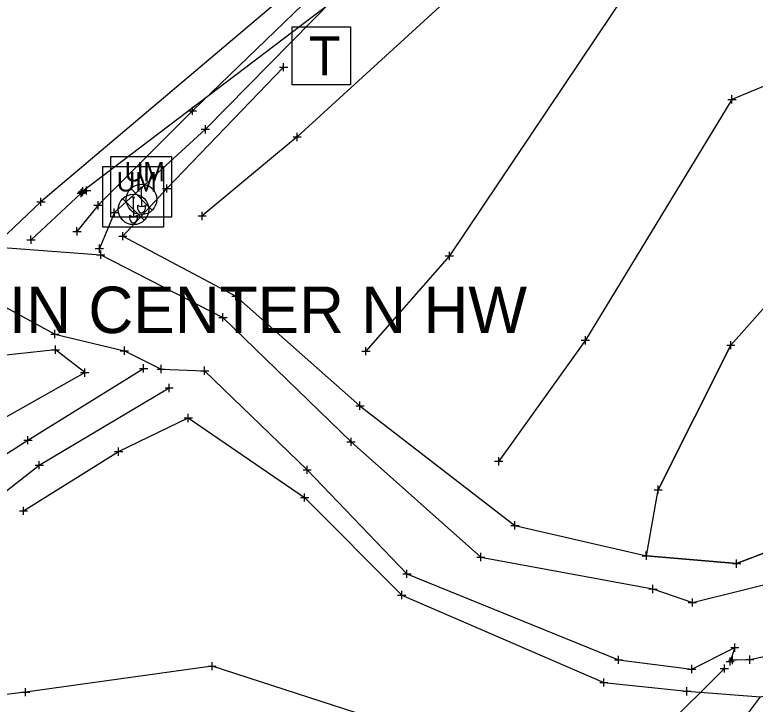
# Model space of a CAD drawing. Extents: x -1 to 1157254, y -1 to 2021979.
# Drawn here: x 1149601.4 to 1149716.1, y 2018979.9 to 2019086.6 of the extents above; entities that cross this region are included whole.
import ezdxf

# ---------------------------------------------------------------- set-up
doc = ezdxf.new("R2010")
doc.units = 0
for name, color, linetype in [('S_BUILDING_ANNOT', 7, 'Continuous'), ('S_CAL_CORNER', 7, 'Continuous'), ('S_CAL_CORNER_ANNOT', 7, 'Continuous'), ('S_CATCH_BASIN_ANNOT', 7, 'Continuous'), ('S_CTL_TABLE', 7, 'Continuous'), ('S_DITCHLINE', 7, 'Continuous'), ('S_DRIVEWAY_ANNOT', 7, 'Continuous'), ('S_DROP_INLET_ANNOT', 7, 'Continuous'), ('S_EDGE_BITUMINOUS_ANNOT', 7, 'Continuous'), ('S_GAS_PUMP_ISLAND_ANNOT', 7, 'Continuous'), ('S_GAS_UTILITIES', 7, 'Continuous')]:
    doc.layers.add(name, color=color, linetype=linetype)

msp = doc.modelspace()

# ---------------------------------------------------------------- linework, layer by layer
at = {"layer": 'S_BUILDING_ANNOT'}
for p, q in [((1149628.93, 2019071.12), (1149628.92, 2019072.39)), ((1149628.29, 2019071.75), (1149629.56, 2019071.76)), ((1149628.92, 2019071.75), (1149628.92, 2019071.75)), ((1149630.3, 2019068.91), (1149631.57, 2019068.91)), ((1149630.94, 2019068.27), (1149630.93, 2019069.54)), ((1149630.93, 2019068.91), (1149630.93, 2019068.91)), ((1149611.69, 2019058.38), (1149611.69, 2019059.65)), ((1149611.86, 2019058.52), (1149611.86, 2019059.79)), ((1149611.97, 2019058.67), (1149611.97, 2019059.94)), ((1149612.54, 2019058.78), (1149612.54, 2019060.06)), ((1149611.05, 2019059.01), (1149612.32, 2019059.02)), ((1149611.22, 2019059.15), (1149612.49, 2019059.15)), ((1149611.33, 2019059.3), (1149612.6, 2019059.3)), ((1149611.69, 2019059.01), (1149611.69, 2019059.01)), ((1149611.86, 2019059.15), (1149611.86, 2019059.15)), ((1149611.9, 2019059.42), (1149613.17, 2019059.42)), ((1149611.97, 2019059.3), (1149611.97, 2019059.3)), ((1149612.54, 2019059.42), (1149612.54, 2019059.42)), ((1149604.82, 2019057.65), (1149606.1, 2019057.66)), ((1149605.46, 2019057.02), (1149605.46, 2019058.29)), ((1149605.46, 2019057.66), (1149605.46, 2019057.66)), ((1149614.32, 2019056.49), (1149614.32, 2019057.77)), ((1149613.68, 2019057.13), (1149614.96, 2019057.13)), ((1149614.32, 2019057.13), (1149614.32, 2019057.13)), ((1149616.84, 2019055.37), (1149616.83, 2019056.64)), ((1149616.2, 2019056), (1149617.47, 2019056)), ((1149616.84, 2019056), (1149616.84, 2019056)), ((1149610.41, 2019053.08), (1149611.68, 2019053.09)), ((1149611.05, 2019052.45), (1149611.04, 2019053.72)), ((1149611.04, 2019053.08), (1149611.04, 2019053.08)), ((1149603.29, 2019051.79), (1149604.56, 2019051.79)), ((1149603.93, 2019051.15), (1149603.92, 2019052.43)), ((1149603.93, 2019051.79), (1149603.93, 2019051.79)), ((1149614.52, 2019049.79), (1149614.52, 2019051.07)), ((1149613.88, 2019050.43), (1149615.16, 2019050.43)), ((1149614.09, 2019049.47), (1149615.37, 2019049.47)), ((1149614.52, 2019050.43), (1149614.52, 2019050.43)), ((1149614.73, 2019048.84), (1149614.73, 2019050.11)), ((1149614.73, 2019049.47), (1149614.73, 2019049.47)), ((1149633.65, 2019039.12), (1149633.65, 2019040.4)), ((1149633.01, 2019039.76), (1149634.29, 2019039.76)), ((1149633.65, 2019039.76), (1149633.65, 2019039.76)), ((1149607, 2019037.19), (1149608.27, 2019037.19)), ((1149607.64, 2019036.55), (1149607.64, 2019037.82)), ((1149607.64, 2019037.19), (1149607.64, 2019037.19)), ((1149617.76, 2019034.61), (1149619.04, 2019034.61)), ((1149618.4, 2019033.98), (1149618.4, 2019035.25)), ((1149618.4, 2019034.61), (1149618.4, 2019034.61)), ((1149621.36, 2019031.24), (1149621.36, 2019032.51)), ((1149624.08, 2019031.13), (1149624.08, 2019032.4)), ((1149630.82, 2019030.88), (1149630.82, 2019032.15)), ((1149620.72, 2019031.87), (1149622, 2019031.87)), ((1149621.36, 2019031.87), (1149621.36, 2019031.87)), ((1149623.45, 2019031.76), (1149624.72, 2019031.76)), ((1149624.08, 2019031.76), (1149624.08, 2019031.76)), ((1149630.19, 2019031.51), (1149631.46, 2019031.51)), ((1149630.82, 2019031.51), (1149630.82, 2019031.51)), ((1149624.68, 2019028.84), (1149625.95, 2019028.84)), ((1149625.32, 2019028.2), (1149625.32, 2019029.48)), ((1149625.32, 2019028.84), (1149625.32, 2019028.84)), ((1149602.82, 2019020.75), (1149604.09, 2019020.76)), ((1149603.46, 2019020.12), (1149603.46, 2019021.39)), ((1149603.46, 2019020.75), (1149603.46, 2019020.75)), ((1149653.5, 2019019.85), (1149653.5, 2019021.13)), ((1149652.86, 2019020.49), (1149654.14, 2019020.49)), ((1149653.5, 2019020.49), (1149653.5, 2019020.49)), ((1149605.21, 2019016.24), (1149605.2, 2019017.52)), ((1149604.57, 2019016.88), (1149605.84, 2019016.88)), ((1149605.2, 2019016.88), (1149605.2, 2019016.88)), ((1149646.05, 2019016.15), (1149647.32, 2019016.16)), ((1149646.69, 2019015.52), (1149646.68, 2019016.79)), ((1149646.69, 2019016.15), (1149646.69, 2019016.15)), ((1149672.96, 2019002.64), (1149674.23, 2019002.64)), ((1149673.6, 2019002), (1149673.6, 2019003.28)), ((1149673.6, 2019002.64), (1149673.6, 2019002.64)), ((1149661.51, 2019000.04), (1149662.78, 2019000.04)), ((1149662.15, 2018999.41), (1149662.14, 2019000.68)), ((1149662.15, 2019000.04), (1149662.15, 2019000.04)), ((1149700.25, 2018997.06), (1149700.25, 2018998.33)), ((1149699.62, 2018997.69), (1149700.89, 2018997.7)), ((1149700.25, 2018997.7), (1149700.25, 2018997.7)), ((1149705.72, 2018995.61), (1149707, 2018995.62)), ((1149706.36, 2018994.98), (1149706.36, 2018996.25)), ((1149706.36, 2018995.61), (1149706.36, 2018995.61)), ((1149712.28, 2018988.62), (1149713.55, 2018988.62)), ((1149712.91, 2018987.99), (1149712.91, 2018989.26)), ((1149712.91, 2018988.62), (1149712.91, 2018988.62)), ((1149694.27, 2018986.73), (1149695.54, 2018986.74)), ((1149694.91, 2018986.1), (1149694.91, 2018987.37)), ((1149694.91, 2018986.74), (1149694.91, 2018986.74)), ((1149711.57, 2018986.46), (1149712.84, 2018986.46)), ((1149711.92, 2018986.69), (1149713.2, 2018986.7)), ((1149712.21, 2018985.83), (1149712.2, 2018987.1)), ((1149712.2, 2018986.46), (1149712.2, 2018986.46)), ((1149712.56, 2018986.06), (1149712.56, 2018987.33)), ((1149712.56, 2018986.7), (1149712.56, 2018986.7)), ((1149714.61, 2018986.76), (1149715.88, 2018986.77)), ((1149715.25, 2018986.13), (1149715.24, 2018987.4)), ((1149715.24, 2018986.76), (1149715.24, 2018986.76)), ((1149705.61, 2018985.3), (1149706.88, 2018985.3)), ((1149706.25, 2018984.67), (1149706.25, 2018985.94)), ((1149706.25, 2018985.3), (1149706.25, 2018985.3)), ((1149710.66, 2018985.38), (1149711.94, 2018985.38)), ((1149711.3, 2018984.74), (1149711.3, 2018986.02)), ((1149711.3, 2018985.38), (1149711.3, 2018985.38))]:
    msp.add_line(p, q, dxfattribs=at)
at = {"layer": 'S_CAL_CORNER'}
for p, q in [((1149619.37, 2019059.71), (1149622.71, 2019056.37)), ((1149620.88, 2019059.93), (1149621.2, 2019059.93)), ((1149621.04, 2019058.04), (1149621.04, 2019059.78)), ((1149618.13, 2019058.15), (1149621.47, 2019054.82)), ((1149619.64, 2019058.38), (1149619.96, 2019058.38)), ((1149619.8, 2019056.49), (1149619.8, 2019058.22)), ((1149621.04, 2019058.04), (1149621.04, 2019056.99)), ((1149619.8, 2019056.49), (1149619.8, 2019055.43)), ((1149620.44, 2019057.14), (1149620.44, 2019056.95)), ((1149621.64, 2019057.14), (1149621.64, 2019056.92)), ((1149619.2, 2019055.58), (1149619.2, 2019055.4)), ((1149620.4, 2019055.59), (1149620.4, 2019055.36))]:
    msp.add_line(p, q, dxfattribs=at)
for points in [[(1149616.28, 2019064.7), (1149625.69, 2019064.7), (1149625.69, 2019055.29), (1149616.28, 2019055.29)], [(1149615.04, 2019063.15), (1149624.45, 2019063.15), (1149624.45, 2019053.73), (1149615.04, 2019053.73)]]:
    msp.add_lwpolyline(points, close=True, dxfattribs=at)
for centre in [(1149621.04, 2019058.04), (1149619.8, 2019056.49)]:
    msp.add_circle(centre, 2.36, dxfattribs=at)
for centre, radius, start, end in [((1149621.04, 2019059.93), 0.156, 180, 0), ((1149619.8, 2019058.38), 0.156, 180, 0), ((1149620.87, 2019057.53), 0.58, 223.1344, 287.472), ((1149621.21, 2019057.54), 0.58, 252.528, 316.8656), ((1149619.63, 2019055.98), 0.58, 223.1344, 287.472), ((1149619.97, 2019055.98), 0.58, 252.528, 316.8656)]:
    msp.add_arc(centre, radius, start, end, dxfattribs=at)
for centre in [(1149621.04, 2019056.8), (1149619.8, 2019055.24)]:
    msp.add_ellipse(centre, major_axis=(0, -0.82), ratio=0.744362, start_param=4.519801, end_param=8.000179, dxfattribs=at)
at = {"layer": 'S_CAL_CORNER_ANNOT'}
msp.add_lwpolyline([(1150682.05, 2019865.85), (1150601.54, 2019813.47), (1150510.58, 2019743.97), (1150405.28, 2019665.92), (1150310.69, 2019593.56), (1150188.92, 2019499.64), (1150039.45, 2019388.15), (1149962.15, 2019331.17), (1149944.63, 2019319.08), (1149774.15, 2019191.52), (1149712.73, 2019145.6), (1149665.81, 2019108.74), (1149605.46, 2019057.66), (1149527.46, 2018983.58), (1149450.12, 2018902.93), (1149278.32, 2018738.82), (1149257.2, 2018716.38), (1149237.23, 2018691.25), (1149165.09, 2018617.77), (1149125.26, 2018579.57), (1149069.5, 2018523.84), (1149012.03, 2018473.77), (1148938.88, 2018408.55)], dxfattribs=at)
at = {"layer": 'S_CATCH_BASIN_ANNOT'}
msp.add_lwpolyline([(1149644.39, 2019075.78), (1149644.39, 2019084.77), (1149653.39, 2019084.77), (1149653.39, 2019075.78)], close=True, dxfattribs=at)
at = {"layer": 'S_CTL_TABLE'}
for p, q in [((1149643.05, 2019077.89), (1149643.05, 2019079.16)), ((1149642.41, 2019078.52), (1149643.69, 2019078.53)), ((1149643.05, 2019078.52), (1149643.05, 2019078.52)), ((1149711.84, 2019073.52), (1149713.11, 2019073.53)), ((1149712.47, 2019072.89), (1149712.47, 2019074.16)), ((1149712.47, 2019073.52), (1149712.47, 2019073.52)), ((1149644.51, 2019067.71), (1149645.78, 2019067.71)), ((1149645.14, 2019067.07), (1149645.14, 2019068.35)), ((1149645.14, 2019067.71), (1149645.14, 2019067.71)), ((1149624.3, 2019059.73), (1149625.57, 2019059.73)), ((1149624.94, 2019059.1), (1149624.94, 2019060.37)), ((1149624.94, 2019059.73), (1149624.94, 2019059.73)), ((1149629.79, 2019055.47), (1149631.06, 2019055.47)), ((1149630.42, 2019054.83), (1149630.42, 2019056.1)), ((1149630.42, 2019055.47), (1149630.42, 2019055.47)), ((1149618.16, 2019051.72), (1149618.15, 2019052.99)), ((1149617.52, 2019052.35), (1149618.79, 2019052.35)), ((1149618.15, 2019052.35), (1149618.15, 2019052.35)), ((1149668.72, 2019048.65), (1149668.72, 2019049.92)), ((1149668.09, 2019049.28), (1149669.36, 2019049.29)), ((1149668.72, 2019049.28), (1149668.72, 2019049.28)), ((1149635.67, 2019042.42), (1149635.67, 2019043.69)), ((1149635.03, 2019043.05), (1149636.31, 2019043.06)), ((1149635.67, 2019043.05), (1149635.67, 2019043.05)), ((1149689.78, 2019035.59), (1149689.78, 2019036.86)), ((1149689.14, 2019036.22), (1149690.41, 2019036.22)), ((1149689.78, 2019036.22), (1149689.78, 2019036.22)), ((1149712.29, 2019034.83), (1149712.29, 2019036.1)), ((1149607.06, 2019034.76), (1149608.33, 2019034.76)), ((1149607.7, 2019034.12), (1149607.7, 2019035.39)), ((1149607.7, 2019034.76), (1149607.7, 2019034.76)), ((1149655.16, 2019034.53), (1149656.43, 2019034.53)), ((1149655.8, 2019033.89), (1149655.79, 2019035.17)), ((1149655.8, 2019034.53), (1149655.8, 2019034.53)), ((1149711.66, 2019035.46), (1149712.93, 2019035.46)), ((1149712.29, 2019035.46), (1149712.29, 2019035.46)), ((1149611.6, 2019031.21), (1149612.88, 2019031.21)), ((1149612.24, 2019030.57), (1149612.24, 2019031.84)), ((1149612.24, 2019031.21), (1149612.24, 2019031.21)), ((1149654.87, 2019025.45), (1149654.86, 2019026.72)), ((1149654.23, 2019026.08), (1149655.5, 2019026.09)), ((1149654.86, 2019026.09), (1149654.86, 2019026.09)), ((1149627.65, 2019024.19), (1149628.92, 2019024.2)), ((1149628.29, 2019023.56), (1149628.28, 2019024.83)), ((1149628.28, 2019024.19), (1149628.28, 2019024.19)), ((1149617.5, 2019018.34), (1149617.5, 2019019.61)), ((1149616.87, 2019018.98), (1149618.14, 2019018.98)), ((1149617.5, 2019018.98), (1149617.5, 2019018.98)), ((1149675.73, 2019017.48), (1149677.01, 2019017.48)), ((1149676.37, 2019016.84), (1149676.37, 2019018.12)), ((1149676.37, 2019017.48), (1149676.37, 2019017.48)), ((1149700.42, 2019013.07), (1149701.69, 2019013.07)), ((1149701.06, 2019012.44), (1149701.06, 2019013.71)), ((1149701.06, 2019013.07), (1149701.06, 2019013.07)), ((1149645.66, 2019011.87), (1149646.93, 2019011.87)), ((1149646.3, 2019011.23), (1149646.29, 2019012.51)), ((1149646.3, 2019011.87), (1149646.3, 2019011.87)), ((1149602.77, 2019009.17), (1149602.77, 2019010.44)), ((1149602.13, 2019009.8), (1149603.4, 2019009.8)), ((1149602.77, 2019009.8), (1149602.77, 2019009.8)), ((1149678.86, 2019006.91), (1149678.86, 2019008.18)), ((1149678.22, 2019007.55), (1149679.5, 2019007.55)), ((1149678.86, 2019007.55), (1149678.86, 2019007.55)), ((1149699.22, 2019002.21), (1149699.21, 2019003.48)), ((1149698.58, 2019002.85), (1149699.85, 2019002.85)), ((1149699.22, 2019002.85), (1149699.22, 2019002.85)), ((1149712.56, 2019001.63), (1149713.83, 2019001.63)), ((1149713.2, 2019001), (1149713.19, 2019002.27)), ((1149713.19, 2019001.63), (1149713.19, 2019001.63)), ((1149660.7, 2018996.76), (1149661.98, 2018996.76)), ((1149661.34, 2018996.12), (1149661.34, 2018997.4)), ((1149661.34, 2018996.76), (1149661.34, 2018996.76)), ((1149631.99, 2018985.12), (1149631.98, 2018986.39)), ((1149631.35, 2018985.75), (1149632.62, 2018985.75)), ((1149631.99, 2018985.75), (1149631.99, 2018985.75)), ((1149692.01, 2018983.22), (1149693.28, 2018983.22)), ((1149692.64, 2018982.59), (1149692.64, 2018983.86)), ((1149692.64, 2018983.22), (1149692.64, 2018983.22)), ((1149602.45, 2018981.72), (1149603.72, 2018981.73)), ((1149603.08, 2018981.09), (1149603.08, 2018982.36)), ((1149603.08, 2018981.73), (1149603.08, 2018981.73)), ((1149704.87, 2018981.85), (1149706.14, 2018981.85)), ((1149705.51, 2018981.21), (1149705.51, 2018982.49)), ((1149705.51, 2018981.85), (1149705.51, 2018981.85))]:
    msp.add_line(p, q, dxfattribs=at)
at = {"layer": 'S_DITCHLINE'}
for points in [[(1150340.68, 2019612.36), (1149611.97, 2019059.3)], [(1149611.69, 2019059.01), (1149603.93, 2019051.79)]]:
    msp.add_lwpolyline(points, dxfattribs=at)
at = {"layer": 'S_DRIVEWAY_ANNOT'}
for points in [[(1149709.33, 2019137.97), (1149680.24, 2019116.06), (1149648.85, 2019091), (1149628.92, 2019071.75), (1149614.32, 2019057.13), (1149611.04, 2019053.08)], [(1149710.81, 2019136.57), (1149681.69, 2019113.68), (1149650.76, 2019089.12), (1149630.93, 2019068.91), (1149616.84, 2019056), (1149614.52, 2019050.43)], [(1149575.98, 2019036.87), (1149583.64, 2019040.76), (1149595.02, 2019044.05), (1149607.64, 2019037.19), (1149618.4, 2019034.61), (1149624.08, 2019031.76), (1149630.82, 2019031.51), (1149646.69, 2019016.15), (1149662.15, 2019000.04), (1149694.91, 2018986.74), (1149706.25, 2018985.3), (1149712.91, 2018988.62), (1149712.2, 2018986.46), (1149712.56, 2018986.7), (1149715.24, 2018986.76), (1149729.36, 2018989.79), (1149745.73, 2019000.7), (1149773.6, 2019008.3), (1149812.66, 2019017.3), (1149845.6, 2019014.61), (1149875.95, 2019038.2), (1149903.67, 2019061.76)], [(1149586.7, 2019047.47), (1149592.01, 2019047.93), (1149597.5, 2019050.76), (1149614.73, 2019049.47), (1149633.65, 2019039.76), (1149653.5, 2019020.49), (1149673.6, 2019002.64), (1149700.25, 2018997.7), (1149706.36, 2018995.61), (1149730.48, 2019001.59), (1149736.71, 2019004.24), (1149787.46, 2019023.03), (1149814.17, 2019028.49), (1149846.23, 2019022.37), (1149865.45, 2019040.15), (1149866.28, 2019040.71)], [(1149376.61, 2018808.08), (1149378.14, 2018810.98), (1149389.01, 2018823.67), (1149409.46, 2018847.56), (1149440.18, 2018874.39), (1149475.97, 2018908.75), (1149505.19, 2018937.2), (1149526.69, 2018958.59), (1149556.52, 2018982.92), (1149580.72, 2019006.3), (1149603.46, 2019020.75), (1149621.36, 2019031.87)], [(1149376.44, 2018806.04), (1149380.49, 2018808.15), (1149394.25, 2018816.7), (1149415.4, 2018840.88), (1149444.35, 2018868.67), (1149479.15, 2018904.69), (1149508.95, 2018932.79), (1149529.9, 2018953.01), (1149559.1, 2018977.73), (1149584.9, 2019000.96), (1149605.2, 2019016.88), (1149625.32, 2019028.84)]]:
    msp.add_lwpolyline(points, dxfattribs=at)
at = {"layer": 'S_DROP_INLET_ANNOT'}
msp.add_lwpolyline([(1149711.3, 2018985.38), (1149635.57, 2018910.08)], dxfattribs=at)
at = {"layer": 'S_EDGE_BITUMINOUS_ANNOT'}
for points in [[(1150098.65, 2019405.78), (1150070.21, 2019379.92), (1150053.34, 2019371.69), (1149964.9, 2019308.97), (1149935.2, 2019276.12), (1149902.7, 2019268.85), (1149887.31, 2019241.19), (1149873.58, 2019235.03), (1149841.75, 2019203.99), (1149814.28, 2019189.26), (1149796.69, 2019164.58), (1149760.44, 2019150.27), (1149732.83, 2019106.51), (1149696.46, 2019090.63), (1149668.72, 2019049.28), (1149655.8, 2019034.53)], [(1150022.94, 2019367.42), (1149964.57, 2019325.71), (1149928.47, 2019292.59), (1149899.27, 2019281.43), (1149874.7, 2019256.95), (1149856.33, 2019243.33), (1149830.41, 2019224.78), (1149802.41, 2019203), (1149780.2, 2019183.24), (1149750.6, 2019162.52), (1149713.11, 2019125.27), (1149684.98, 2019104.2), (1149645.14, 2019067.71), (1149630.42, 2019055.47)], [(1149968.03, 2019283.61), (1149940.63, 2019261.34), (1149911.79, 2019247.93), (1149900.68, 2019212.95), (1149879.13, 2019214.95), (1149854.89, 2019186.12), (1149836.43, 2019168.57), (1149814.68, 2019151.29), (1149773.31, 2019126.98), (1149746.27, 2019087.51), (1149712.47, 2019073.52), (1149689.78, 2019036.22), (1149676.37, 2019017.48)], [(1149974.26, 2019259.77), (1149949.9, 2019245.08), (1149917.88, 2019226.63), (1149909.62, 2019198.25), (1149890.8, 2019191.32), (1149866.3, 2019168.92), (1149845.97, 2019151.63), (1149828.06, 2019133.97), (1149788.77, 2019101.11), (1149768.13, 2019078.8), (1149728.71, 2019053.94), (1149712.29, 2019035.46), (1149701.06, 2019013.07)], [(1149643.05, 2019078.52), (1149624.94, 2019059.73), (1149618.15, 2019052.35), (1149635.67, 2019043.05), (1149654.86, 2019026.09), (1149678.86, 2019007.55), (1149699.22, 2019002.85), (1149713.19, 2019001.63), (1149727.22, 2019006.98), (1149732.93, 2019007.12), (1149784.11, 2019024.73), (1149813.18, 2019029.16), (1149840.69, 2019029.16), (1149857.68, 2019041.81), (1149859.33, 2019042.14)], [(1149602.77, 2019009.8), (1149617.5, 2019018.98), (1149628.28, 2019024.19), (1149646.3, 2019011.87), (1149661.34, 2018996.76), (1149692.64, 2018983.22), (1149705.51, 2018981.85), (1149716.91, 2018980.98), (1149732.54, 2018984.88), (1149751.18, 2018997.07), (1149778.18, 2019000.24), (1149813.64, 2019013.08), (1149846.29, 2019009.39), (1149882.96, 2019036.83), (1149906.61, 2019058.71)], [(1149598.6, 2019023.54), (1149612.24, 2019031.21), (1149607.7, 2019034.76), (1149600.07, 2019033.94), (1149588.71, 2019028.75), (1149575.1, 2019025.76), (1149561.54, 2019022.7)], [(1149660.03, 2018976.65), (1149631.99, 2018985.75), (1149603.08, 2018981.73), (1149578.25, 2018978.73), (1149548.87, 2018962.54), (1149520.83, 2018937.94), (1149489.35, 2018908.4), (1149463.06, 2018881.32), (1149437.76, 2018856.18), (1149412.61, 2018831.09), (1149389.75, 2018805.71)]]:
    msp.add_lwpolyline(points, dxfattribs=at)
at = {"layer": 'S_GAS_PUMP_ISLAND_ANNOT'}
for points in [[(1149727.22, 2019006.98), (1149713.19, 2019001.63), (1149699.22, 2019002.85), (1149701.06, 2019013.07), (1149712.29, 2019035.46), (1149728.71, 2019053.94)], [(1149522.02, 2018810.4), (1149550.4, 2018836.53), (1149558.25, 2018842.72), (1149566.11, 2018848.91), (1149573.96, 2018855.1), (1149581.82, 2018861.29), (1149603.24, 2018876.71), (1149611.5, 2018882.34), (1149619.77, 2018887.97), (1149628.03, 2018893.59), (1149640.56, 2018902.96), (1149673.82, 2018925.98), (1149687.95, 2018942.37), (1149716.91, 2018980.98), (1149726.6, 2018983.4), (1149732.54, 2018984.88), (1149778.18, 2019000.24), (1149787.56, 2019003.64), (1149833.5, 2019010.84)]]:
    msp.add_lwpolyline(points, dxfattribs=at)

# ---------------------------------------------------------------- texts
at = {"layer": 'S_CAL_CORNER'}
for p in [(1149618.42, 2019060.82), (1149617.18, 2019059.26)]:
    msp.add_text('UM', height=2.999, dxfattribs=at).set_placement(p)
at = {"layer": 'S_CATCH_BASIN_ANNOT'}
msp.add_text('T', height=6, dxfattribs=at).set_placement((1149646.96, 2019077.28))
at = {"layer": 'S_GAS_UTILITIES'}
msp.add_text('SQ CUT IN CENTER N HW', height=7.2, dxfattribs=at).set_placement((1149561.46, 2019037.33))

doc.saveas('drawing.dxf')
